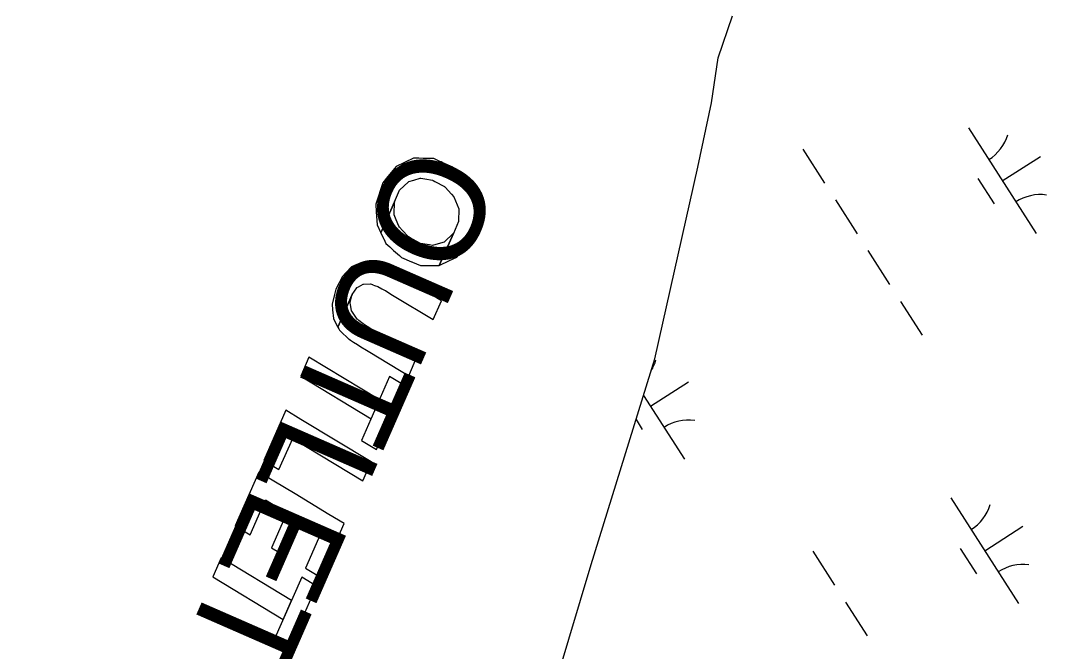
# Model space of a CAD drawing. Extents: x 3962991 to 3983549, y 181631 to 204078.
# Drawn here: x 3977431.4 to 3977839.7, y 191449.4 to 191700.7 of the extents above; entities that cross this region are included whole.
import ezdxf

# ---------------------------------------------------------------- set-up
doc = ezdxf.new("R2010")
doc.units = 0
for name, color, linetype in [('V-ANNO-MASK', 7, 'Continuous'), ('V-ANNO-MASK2', 7, 'Continuous'), ('V-RIVR-IDEN', 7, 'Continuous'), ('V-WETL-SWMP', 7, 'Continuous')]:
    doc.layers.add(name, color=color, linetype=linetype)

msp = doc.modelspace()

# ---------------------------------------------------------------- linework, layer by layer
at = {"layer": 'V-ANNO-MASK2'}
for points in [[(3977577.54, 191638.48), (3977575.59, 191636.08), (3977572.77, 191627.58), (3977572.97, 191624.48), (3977573.3, 191619.27), (3977574.79, 191616.15), (3977580.17, 191628.45), (3977582.27, 191633.13), (3977585.76, 191636.45), (3977585.87, 191636.49), (3977587.86, 191637.12), (3977587.86, 191637.13), (3977590.38, 191637.93), (3977590.75, 191637.87), (3977592.33, 191637.6), (3977595.34, 191637.09), (3977595.6, 191636.95), (3977595.6, 191636.95), (3977596.23, 191636.61), (3977600.09, 191634.5), (3977600.09, 191634.51), (3977600.16, 191634.47), (3977600.36, 191634.26), (3977602.96, 191631.45), (3977603.85, 191630.49), (3977603.86, 191630.46), (3977605.19, 191627.22), (3977605.81, 191625.73), (3977605.83, 191625.66), (3977605.68, 191620.62), (3977605.68, 191620.59), (3977603.65, 191615.89), (3977598.06, 191603.11), (3977602.13, 191605.05), (3977605.06, 191606.44), (3977608.61, 191610.8), (3977610.2, 191612.76), (3977610.2, 191612.76), (3977613.01, 191620.85), (3977612.89, 191624.32), (3977612.71, 191629.22), (3977611.05, 191632.8), (3977611.04, 191632.83), (3977611.03, 191632.84), (3977609.97, 191635.12), (3977609.95, 191635.18), (3977609.29, 191636.58), (3977607.36, 191638.46), (3977607.35, 191638.48), (3977606.43, 191639.37), (3977603.74, 191641.99), (3977603.54, 191642.19), (3977603.48, 191642.24), (3977599.48, 191644.04), (3977598.83, 191644.33), (3977598.56, 191644.45), (3977595.86, 191645.66), (3977594.18, 191645.7), (3977593.78, 191645.71), (3977591.64, 191645.76), (3977589.94, 191645.79), (3977589.85, 191645.8), (3977587.84, 191645.84), (3977587.77, 191645.8), (3977584.19, 191644.13), (3977580.9, 191642.59)], [(3977580.17, 191628.32), (3977580.17, 191628.45), (3977574.79, 191616.15), (3977574.82, 191616.09), (3977574.82, 191616.1), (3977575.87, 191613.88), (3977575.92, 191613.77), (3977575.93, 191613.77), (3977576.81, 191611.9), (3977578.36, 191610.49), (3977578.65, 191610.23), (3977578.65, 191610.23), (3977579.86, 191609.12), (3977582.18, 191607.02), (3977582.41, 191606.81), (3977582.96, 191606.3), (3977587.01, 191604.62), (3977587.08, 191604.59), (3977587.32, 191604.48), (3977590.56, 191603.13), (3977591.87, 191603.12), (3977591.89, 191603.12), (3977594.64, 191603.1), (3977595.9, 191603.1), (3977595.95, 191603.1), (3977598, 191603.08), (3977598.02, 191603.09), (3977598.06, 191603.11), (3977603.65, 191615.89), (3977603.61, 191615.85), (3977603.58, 191615.82), (3977600.06, 191612.48), (3977599.97, 191612.39), (3977598.53, 191611.99), (3977595.39, 191611.1), (3977595.36, 191611.11), (3977594.14, 191611.31), (3977590.56, 191611.88), (3977590.33, 191612.01), (3977590.26, 191612.05), (3977586.4, 191614.15), (3977585.77, 191614.49), (3977585.55, 191614.73), (3977583.35, 191617.08), (3977582.19, 191618.31), (3977581.99, 191618.78), (3977580.93, 191621.29), (3977580.08, 191623.26), (3977580.09, 191623.5)], [(3977559.51, 191598.78), (3977556.89, 191593.64), (3977556.36, 191591.57), (3977555.35, 191587.66), (3977555.56, 191585.47), (3977555.89, 191582.04), (3977556.79, 191580.31), (3977557.68, 191578.58), (3977563.36, 191591.54), (3977565.16, 191594.27), (3977565.2, 191594.29), (3977565.83, 191594.64), (3977567.75, 191595.72), (3977567.87, 191595.73), (3977567.91, 191595.73), (3977570.65, 191595.76), (3977571.42, 191595.48), (3977571.63, 191595.4), (3977572.2, 191595.19), (3977573.6, 191594.68), (3977575.16, 191593.85), (3977575.76, 191593.53), (3977576.47, 191593.15), (3977576.58, 191593.09), (3977578.8, 191591.74), (3977580.15, 191590.93), (3977595.67, 191581.54), (3977598.97, 191589.08), (3977583.45, 191598.46), (3977582.09, 191599.26), (3977579.86, 191600.57), (3977579.75, 191600.64), (3977579.05, 191601.04), (3977578.45, 191601.36), (3977576.88, 191602.19), (3977575.56, 191602.89), (3977575, 191603.08), (3977574.78, 191603.15), (3977574, 191603.41), (3977571.62, 191604.2), (3977571.58, 191604.2), (3977571.46, 191604.2), (3977570.02, 191604.23), (3977569.56, 191604.24), (3977569.53, 191604.24), (3977568.92, 191604.25), (3977567.28, 191604.28), (3977565.28, 191603.47), (3977563.05, 191602.57), (3977560.85, 191600.22)], [(3977562.57, 191588.35), (3977563.36, 191591.54), (3977557.68, 191578.58), (3977558.02, 191577.94), (3977558.03, 191577.91), (3977558.29, 191577.41), (3977559.3, 191576.44), (3977559.39, 191576.35), (3977559.42, 191576.32), (3977561.34, 191574.48), (3977561.96, 191573.88), (3977562.14, 191573.71), (3977562.65, 191573.39), (3977563.92, 191572.57), (3977563.92, 191572.58), (3977565.43, 191571.6), (3977566, 191571.24), (3977566.69, 191570.8), (3977566.79, 191570.73), (3977569.01, 191569.39), (3977570.37, 191568.57), (3977585.89, 191559.19), (3977589.16, 191566.67), (3977573.66, 191576.11), (3977572.31, 191576.93), (3977570.1, 191578.29), (3977569.99, 191578.36), (3977569.31, 191578.78), (3977568.72, 191579.14), (3977567.28, 191580.24), (3977566.06, 191581.17), (3977565.57, 191581.55), (3977565.38, 191581.68), (3977564.83, 191582.47), (3977563.17, 191584.88), (3977563.14, 191584.92), (3977563.1, 191585.12), (3977562.67, 191587.44), (3977562.53, 191588.2)], [(3977574.19, 191549.63), (3977546.18, 191566.54), (3977542.87, 191559), (3977570.88, 191542.08)], [(3977584.21, 191555.36), (3977578.27, 191558.96), (3977567.09, 191533.41), (3977573.03, 191529.81)], [(3977542.98, 191541.79), (3977536.94, 191545.44), (3977528.18, 191525.44), (3977534.23, 191521.8), (3977539.69, 191534.26), (3977567.59, 191517.39), (3977570.89, 191524.92)], [(3977532.17, 191517.22), (3977526.17, 191520.84), (3977516.8, 191499.43), (3977522.8, 191495.81), (3977528.9, 191509.75), (3977537.37, 191504.64), (3977531.27, 191490.69), (3977537.13, 191487.16), (3977543.23, 191501.1), (3977550.86, 191496.48), (3977544.76, 191482.54), (3977550.75, 191478.92), (3977560.12, 191500.32), (3977554.13, 191503.94), (3977546.5, 191508.56), (3977540.64, 191512.1)], [(3977539.2, 191469.7), (3977511.19, 191486.62), (3977507.89, 191479.08), (3977535.9, 191462.16)], [(3977549.23, 191475.44), (3977543.29, 191479.04), (3977532.1, 191453.49), (3977538.04, 191449.88)]]:
    msp.add_lwpolyline(points, close=True, dxfattribs=at)
at = {"layer": 'V-WETL-SWMP'}
for p, q in [((3977709.1, 191685.82), (3977714.75, 191702.56)), ((3977706.44, 191667.94), (3977709.1, 191685.82)), ((3977700.95, 191642.28), (3977706.44, 191667.94)), ((3977808.66, 191657.89), (3977835.64, 191615.8)), ((3977742.78, 191649.42), (3977751.41, 191635.95)), ((3977822.15, 191636.84), (3977837.3, 191646.56)), ((3977683.86, 191565.9), (3977700.95, 191642.28)), ((3977812.42, 191637.73), (3977818.89, 191627.63)), ((3977755.73, 191629.21), (3977764.36, 191615.74)), ((3977768.68, 191609.01), (3977777.32, 191595.54)), ((3977781.63, 191588.8), (3977790.27, 191575.33)), ((3977658.55, 191484.02), (3977683.86, 191565.9)), ((3977682.12, 191547.07), (3977697.27, 191556.78)), ((3977679.37, 191551.36), (3977695.61, 191526.02)), ((3977676.39, 191541.71), (3977678.86, 191537.85)), ((3977801.65, 191510.57), (3977828.63, 191468.48)), ((3977815.14, 191489.53), (3977830.29, 191499.24)), ((3977746.74, 191489.28), (3977755.38, 191475.81)), ((3977805.41, 191490.41), (3977811.88, 191480.31)), ((3977642.27, 191429.65), (3977658.55, 191484.02)), ((3977759.7, 191469.07), (3977768.33, 191455.6))]:
    msp.add_line(p, q, dxfattribs=at)
for centre, start, end in [((3977807.44, 191660.22), 301.8919, 343.4355), ((3977837.26, 191613.72), 81.8919, 123.4355), ((3977667.41, 191570.45), 328.3334, 343.4355), ((3977697.22, 191523.94), 81.8919, 123.4355), ((3977800.43, 191512.91), 301.8919, 343.4355), ((3977830.25, 191466.4), 81.8919, 123.4355)]:
    msp.add_arc(centre, 17.62, start, end, dxfattribs=at)

# ---------------------------------------------------------------- texts
at = {"layer": 'V-ANNO-MASK'}
msp.add_text('OUTLET 11.8E', height=41.9999, rotation=246.3574, dxfattribs=at).set_placement((3977584.35, 191653.75))
at = {"layer": 'V-RIVR-IDEN'}
msp.add_text('OUTLET 11.8E', height=41.9999, rotation=246.3574, dxfattribs=at).set_placement((3977584.35, 191653.75))

doc.saveas('drawing.dxf')
